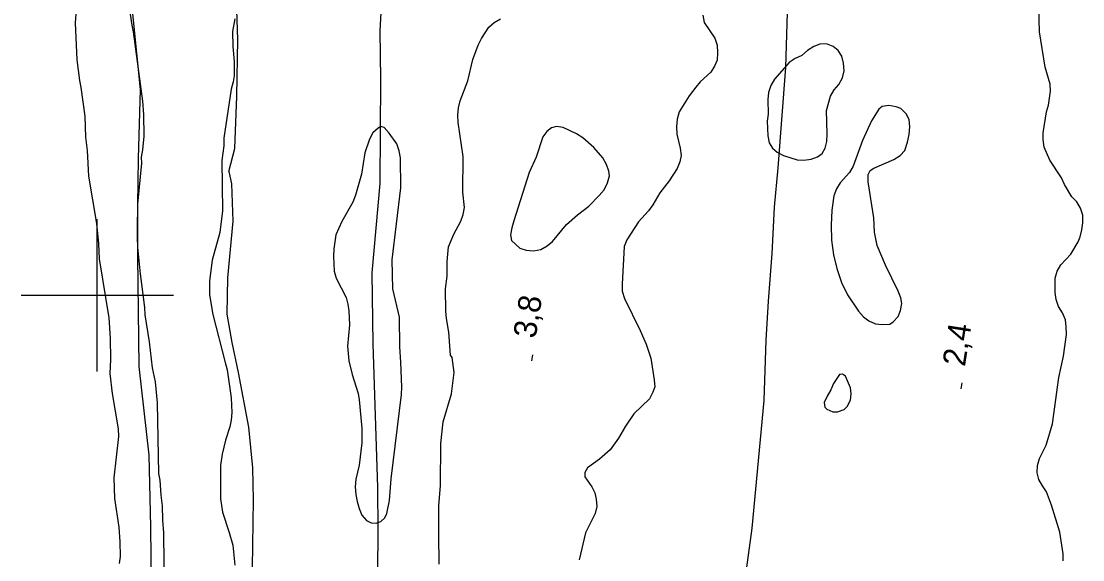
# Model space of a CAD drawing. Extents: x 282461 to 284471, y 5554090 to 5557646.
# Drawn here: x 282990 to 283129.5, y 5556765.2 to 5556836 of the extents above; entities that cross this region are included whole.
import ezdxf

# ---------------------------------------------------------------- set-up
doc = ezdxf.new("R2010")
doc.units = 0
for name, color, linetype in [('Niveau 2', 7, 'Continuous'), ('Niveau 22', 7, 'Continuous'), ('Niveau 3', 7, 'Continuous'), ('Niveau 4', 7, 'Continuous'), ('Niveau 61', 7, 'Continuous')]:
    doc.layers.add(name, color=color, linetype=linetype)

msp = doc.modelspace()

# ---------------------------------------------------------------- linework, layer by layer
at = {"layer": 'Niveau 2'}
for points in [[(283003.19, 5556844.57), (283004.52, 5556835.5), (283004.71, 5556834.63), (283005.92, 5556825.51), (283006.06, 5556823.76), (283006.09, 5556820.91), (283005.94, 5556819.1), (283005.78, 5556818.17), (283005.79, 5556817.35), (283005.27, 5556811.99), (283005.28, 5556806.34), (283005.61, 5556802.8), (283006.19, 5556798.38), (283006.25, 5556797.45), (283006.82, 5556793.9), (283007.21, 5556790.47), (283007.58, 5556788.61), (283007.85, 5556785.88), (283008.02, 5556776.57), (283008.2, 5556775.7), (283008.34, 5556773.72), (283008.53, 5556772.32), (283008.55, 5556770.46), (283008.69, 5556768.78), (283009.02, 5556740.89)], [(283126.93, 5556765.09), (283126.92, 5556766.02), (283126.48, 5556768.87), (283125.39, 5556772.4), (283124.73, 5556774.19), (283124.2, 5556774.94), (283123.72, 5556775.81), (283123.48, 5556776.68), (283123.53, 5556777.61), (283123.81, 5556778.54), (283124.66, 5556780.3), (283125.5, 5556783.1), (283126.36, 5556789.21), (283126.96, 5556792.01), (283127.34, 5556794.86), (283127.32, 5556795.85), (283127.2, 5556796.78), (283126.84, 5556797.7), (283126.3, 5556798.51), (283126, 5556799.44), (283125.87, 5556800.37), (283125.85, 5556802.23), (283126.13, 5556803.16), (283126.59, 5556803.98), (283127.91, 5556805.39), (283128.88, 5556807.03), (283129.16, 5556807.67), (283129.38, 5556808.6), (283129.49, 5556809.53), (283129.48, 5556810.52), (283129.17, 5556811.45), (283128.7, 5556812.26), (283128.05, 5556812.95), (283127.1, 5556814.56), (283126.69, 5556815.43), (283125.15, 5556817.74), (283124.43, 5556819.47), (283124.3, 5556820.46), (283124.29, 5556821.33), (283124.72, 5556824.13), (283125, 5556825), (283125.27, 5556826.81), (283125.2, 5556827.74), (283124.54, 5556830), (283123.79, 5556834.64), (283123.65, 5556841.03)], [(283079.58, 5556836.8), (283079.76, 5556835.87), (283081.12, 5556833.79), (283081.43, 5556832.87), (283081.5, 5556831.88), (283081.45, 5556830.89), (283081.11, 5556830.13), (283080.6, 5556829.31), (283079.22, 5556828.07), (283078.64, 5556827.37), (283077.78, 5556826.2), (283076.47, 5556824.09), (283076.19, 5556823.16), (283076.09, 5556822.17), (283076.16, 5556821.18), (283076.59, 5556819.32), (283076.71, 5556818.39), (283076.55, 5556817.52), (283076.21, 5556816.65), (283075.13, 5556815.06), (283073.92, 5556813.48), (283073.01, 5556811.9), (283072.44, 5556811.08), (283071.12, 5556809.67), (283069.58, 5556807.27), (283069.24, 5556806.39), (283068.95, 5556801.45), (283068.96, 5556800.52), (283069.26, 5556799.59), (283071.35, 5556795.37), (283072.12, 5556793.58), (283072.73, 5556791.73), (283073.17, 5556788.88), (283073.24, 5556787.95), (283073.01, 5556787.25), (283072.56, 5556786.38), (283070.49, 5556784.43), (283069.4, 5556782.79), (283068.49, 5556781.21), (283067.4, 5556779.69), (283065.97, 5556778.45), (283064.41, 5556777.33), (283064.07, 5556776.69), (283064.07, 5556776.16), (283064.96, 5556774.84), (283065.38, 5556774.03), (283065.56, 5556773.22), (283065.63, 5556772.23), (283065.41, 5556771.3), (283064.16, 5556768.78), (283063.33, 5556765.23)], [(283018.05, 5556836.31), (283017.78, 5556834.68), (283017.8, 5556832.7), (283018, 5556830.72), (283017.96, 5556828.86), (283017.86, 5556828.04), (283017.58, 5556827.11), (283016.61, 5556820.64), (283016.62, 5556819.65), (283016.35, 5556817.73), (283016.43, 5556811.1), (283016.11, 5556808.24), (283015.11, 5556804.63), (283014.73, 5556801.89), (283014.76, 5556800.08), (283015.19, 5556797.47), (283016.78, 5556791.15), (283017.08, 5556790.22), (283017.59, 5556786.51), (283017.67, 5556784.59), (283017.57, 5556783.6), (283017.4, 5556782.72), (283016.84, 5556780.97), (283016.4, 5556779.1), (283016.18, 5556777.65), (283016.18, 5556773.23), (283016.43, 5556771.48), (283017.34, 5556768.82), (283017.82, 5556767.14), (283018.09, 5556764.52)], [(283045.95, 5556804.43), (283046.16, 5556806.36), (283046.84, 5556808.05), (283047.75, 5556809.75), (283048.09, 5556810.62), (283048.25, 5556811.55), (283048.05, 5556813.53), (283048.06, 5556818.24), (283047.42, 5556822.7), (283047.35, 5556823.69), (283047.46, 5556824.62), (283047.68, 5556825.56), (283048.7, 5556828.18), (283049.36, 5556830.98), (283050.04, 5556832.85), (283050.49, 5556833.73), (283051.46, 5556835.25), (283052.15, 5556835.84), (283052.96, 5556836.31)], [(283095.8, 5556824.3), (283096.36, 5556826.17), (283096.82, 5556826.99), (283097.45, 5556827.69), (283097.9, 5556828.57), (283098.13, 5556829.5), (283098.06, 5556830.49), (283097.81, 5556831.42), (283097.34, 5556832.17), (283096.69, 5556832.69), (283095.81, 5556833.03), (283094.94, 5556833.01), (283094.13, 5556832.71), (283093.32, 5556832.18), (283092.57, 5556831.53), (283091.71, 5556831.12), (283090.9, 5556830.58), (283089, 5556828.41), (283088.49, 5556827.59), (283088.21, 5556826.65), (283088.1, 5556825.72), (283088.13, 5556823.8), (283088.02, 5556822.87), (283088.1, 5556820.95), (283088.29, 5556820.02), (283088.7, 5556819.33), (283089.35, 5556818.81), (283090.17, 5556818.36), (283091.98, 5556817.8), (283092.85, 5556817.75), (283093.78, 5556817.88), (283094.65, 5556818.18), (283095.23, 5556818.65), (283095.63, 5556819.35), (283095.85, 5556820.23), (283095.9, 5556821.16), (283095.8, 5556824.3)], [(283106.46, 5556820.14), (283106.68, 5556821.13), (283106.78, 5556822.12), (283106.66, 5556823.1), (283106.3, 5556823.86), (283105.59, 5556824.54), (283104.95, 5556824.77), (283104.02, 5556824.93), (283103.15, 5556824.81), (283102.69, 5556824.45), (283101.72, 5556822.93), (283100.53, 5556820.36), (283099.34, 5556816.97), (283098.83, 5556816.15), (283097.63, 5556814.8), (283097.11, 5556813.98), (283096.77, 5556813.05), (283096.51, 5556811.18), (283096.41, 5556809.21), (283096.49, 5556807.23), (283096.75, 5556805.32), (283097.18, 5556803.52), (283097.78, 5556801.67), (283098.56, 5556800.05), (283100.03, 5556797.91), (283100.68, 5556797.17), (283101.39, 5556796.65), (283102.26, 5556796.25), (283103.14, 5556796.15), (283104.12, 5556796.22), (283104.59, 5556796.51), (283105.22, 5556797.22), (283105.56, 5556797.98), (283105.72, 5556798.91), (283105.59, 5556799.66), (283105.24, 5556800.53), (283103.57, 5556803.94), (283102.49, 5556806.55), (283102.12, 5556808.29), (283102.04, 5556810.2), (283101.29, 5556814.9), (283101.28, 5556815.89), (283101.56, 5556816.42), (283102.02, 5556816.71), (283104.68, 5556817.85), (283105.49, 5556818.38), (283106.12, 5556819.03), (283106.46, 5556820.14)], [(283039.88, 5556791.19), (283039.74, 5556793.22), (283039.69, 5556797.12), (283038.83, 5556800.83), (283038.73, 5556804.67), (283039.9, 5556814.11), (283039.85, 5556818.06), (283039.66, 5556818.99), (283039.36, 5556819.92), (283038.36, 5556821.3), (283037.71, 5556822.05), (283037.24, 5556822.16), (283036.89, 5556821.98), (283036.2, 5556821.34), (283035.75, 5556820.52), (283035.13, 5556818.7), (283034.7, 5556815.91), (283033.92, 5556813.16), (283033.58, 5556812.23), (283032.15, 5556809.71), (283031.36, 5556807.96), (283031.09, 5556806.09), (283031.04, 5556805.1), (283031.12, 5556803.18), (283031.37, 5556802.26), (283032.68, 5556799.71), (283032.92, 5556798.84), (283033.05, 5556797.97), (283033.13, 5556796.11), (283032.87, 5556793.31), (283032.94, 5556792.33), (283033.07, 5556791.4), (283033.5, 5556789.6), (283034.28, 5556787.11), (283034.41, 5556786.24), (283034.74, 5556782.52), (283034.77, 5556780.6), (283034.39, 5556777.68), (283033.95, 5556775.82), (283033.9, 5556774.83), (283033.97, 5556773.84), (283034.16, 5556772.91), (283034.4, 5556771.98), (283034.76, 5556771.11), (283035.35, 5556770.42), (283036, 5556770.08), (283036.64, 5556770.03), (283037.27, 5556770.27), (283037.79, 5556770.74), (283038.02, 5556771.33), (283038.4, 5556773.02), (283038.6, 5556775.87), (283039.98, 5556786.94), (283040.03, 5556787.93), (283039.88, 5556791.19)], [(283056.74, 5556816.15), (283054.73, 5556809.8), (283054.45, 5556808.86), (283054.28, 5556807.93), (283054.41, 5556807.18), (283055.52, 5556806.2), (283056.34, 5556805.92), (283057.33, 5556805.82), (283058.26, 5556806), (283059.12, 5556806.48), (283059.81, 5556807.07), (283061.65, 5556809.29), (283063.08, 5556810.59), (283064.58, 5556811.71), (283065.96, 5556813.12), (283066.59, 5556813.88), (283067.04, 5556814.76), (283067.32, 5556815.69), (283067.2, 5556816.33), (283066.9, 5556817.2), (283066.42, 5556818.06), (283065.24, 5556819.44), (283063.78, 5556820.7), (283062.96, 5556821.22), (283061.2, 5556822.07), (283060.33, 5556822.17), (283059.69, 5556821.99), (283059.06, 5556821.52), (283058.55, 5556820.82), (283057.65, 5556818.14), (283056.74, 5556816.15)], [(283044.91, 5556764.66), (283044.87, 5556768.56), (283044.88, 5556772.34), (283045.08, 5556775.01), (283045.13, 5556780.53), (283045.45, 5556783.39), (283046.56, 5556787.06), (283046.88, 5556789.85), (283046.62, 5556791.83), (283046.39, 5556792.12), (283046.18, 5556795.14), (283045.87, 5556796.93), (283045.8, 5556797.92), (283045.76, 5556800.83), (283045.98, 5556802.52), (283045.95, 5556804.43)], [(283098.99, 5556787.85), (283098.33, 5556789.35), (283097.92, 5556789.63), (283097.52, 5556789.57), (283096.72, 5556788.4), (283096.38, 5556787.58), (283095.92, 5556786.76), (283095.53, 5556785.89), (283095.59, 5556785.31), (283095.88, 5556785.02), (283096.64, 5556784.68), (283097.28, 5556784.69), (283098.15, 5556784.99), (283098.55, 5556785.4), (283098.95, 5556786.22), (283099.06, 5556787.03), (283098.99, 5556787.85)]]:
    msp.add_lwpolyline(points, dxfattribs=at)
at = {"layer": 'Niveau 22'}
for points in [[(282990.89, 5556975.22), (282993.1, 5556965.11), (282993.75, 5556959.53), (282993.46, 5556954.64), (282993.28, 5556949.86), (282992.46, 5556940.53), (282992.35, 5556930.05), (282992.46, 5556917.11), (282993.49, 5556909.32), (282995.91, 5556895.16), (282997.42, 5556885.39), (282998.55, 5556878.65), (282999.13, 5556868.99), (282999.93, 5556860.15), (283004.24, 5556840.99), (283005.61, 5556827.06), (283005.36, 5556817.98), (283005.24, 5556808.78), (283005.46, 5556790.62), (283006.76, 5556778.99), (283006.98, 5556769.57), (283007.22, 5556749.54)], [(283036.86, 5556763.55), (283036.91, 5556769.14), (283036.85, 5556774.72), (283036.24, 5556793.64), (283036.13, 5556802.94), (283037.15, 5556814.71), (283037.26, 5556828.36), (283037.18, 5556834.76), (283037.85, 5556847.68), (283037.66, 5556853.26), (283037.61, 5556860.27), (283039.13, 5556872.88), (283038.45, 5556881.48), (283037.61, 5556887.95), (283035.92, 5556895.5), (283034.58, 5556902.58), (283032.93, 5556911.98), (283031.65, 5556922.09), (283031.58, 5556927.79), (283033.84, 5556940.6), (283034.92, 5556947.24)], [(283089.1, 5556946.05), (283089.41, 5556940.24), (283088.86, 5556931.33), (283087.72, 5556921.79), (283086.85, 5556909.23), (283086.66, 5556889.47), (283087.51, 5556877.23), (283089.65, 5556861.21), (283090.56, 5556854.94), (283090.99, 5556848.79), (283090.42, 5556829.93), (283089.42, 5556816.77), (283088.92, 5556811.57), (283088.64, 5556805.51), (283088.13, 5556799.23), (283087.85, 5556794.11), (283087.59, 5556786.19), (283086.02, 5556769.38), (283084.73, 5556760.06)], [(283017.26, 5556816.27), (283018.05, 5556819.29), (283018.32, 5556826.16), (283018.47, 5556833.61), (283018.29, 5556838.84), (283018.23, 5556843.96), (283017.48, 5556857.92), (283017.44, 5556861.29), (283018.1, 5556864.9), (283019.79, 5556869.58), (283024.1, 5556878.94), (283026.59, 5556884.67), (283028.64, 5556887.95), (283030.58, 5556891.34), (283032.16, 5556895.55), (283033.28, 5556899.17), (283034.58, 5556902.58)], [(283017.26, 5556816.27), (283017.64, 5556814.64), (283017.82, 5556809.75), (283017.09, 5556802.3), (283017.03, 5556797.53), (283017.66, 5556793.81), (283018.52, 5556789.86), (283019.88, 5556782.67), (283020.41, 5556777.32), (283020.46, 5556773.13), (283020.29, 5556761.2)]]:
    msp.add_lwpolyline(points, dxfattribs=at)
at = {"layer": 'Niveau 3'}
for p, q in [((283057.11, 5556791.4), (283057.23, 5556792.19)), ((283113.52, 5556787.71), (283113.64, 5556788.5))]:
    msp.add_line(p, q, dxfattribs=at)
at = {"layer": 'Niveau 4'}
msp.add_lwpolyline([(283002.92, 5556764.74), (283003.03, 5556765.67), (283003, 5556767.6), (283002.86, 5556769.52), (283002.29, 5556773.3), (283002.2, 5556776.03), (283002.84, 5556781.46), (283002.77, 5556782.45), (283002.01, 5556787.1), (283001.69, 5556789.72), (283001.79, 5556791.58), (283001.75, 5556794.38), (283001.55, 5556797.05), (283000.29, 5556804.79), (283000.21, 5556806.77), (282999.94, 5556809.44), (282998.88, 5556815.66), (282998.72, 5556819.04), (282998.47, 5556820.78), (282998.38, 5556823.52), (282997.87, 5556827.3), (282997.68, 5556828.23), (282997.36, 5556830.96), (282997.13, 5556835.8), (282997.33, 5556838.71)], dxfattribs=at)
at = {"layer": 'Niveau 61'}
for points in [[(283000, 5556790), (283000, 5556810)], [(282990, 5556800), (283010, 5556800)]]:
    msp.add_lwpolyline(points, dxfattribs=at)

# ---------------------------------------------------------------- texts
at = {"layer": 'Niveau 3'}
for s, p in [('3,8  ', (283057.59, 5556794.24)), ('2,4  ', (283114, 5556790.55))]:
    msp.add_text(s, height=3, rotation=81.0957, dxfattribs=at).set_placement(p)

doc.saveas('drawing.dxf')
